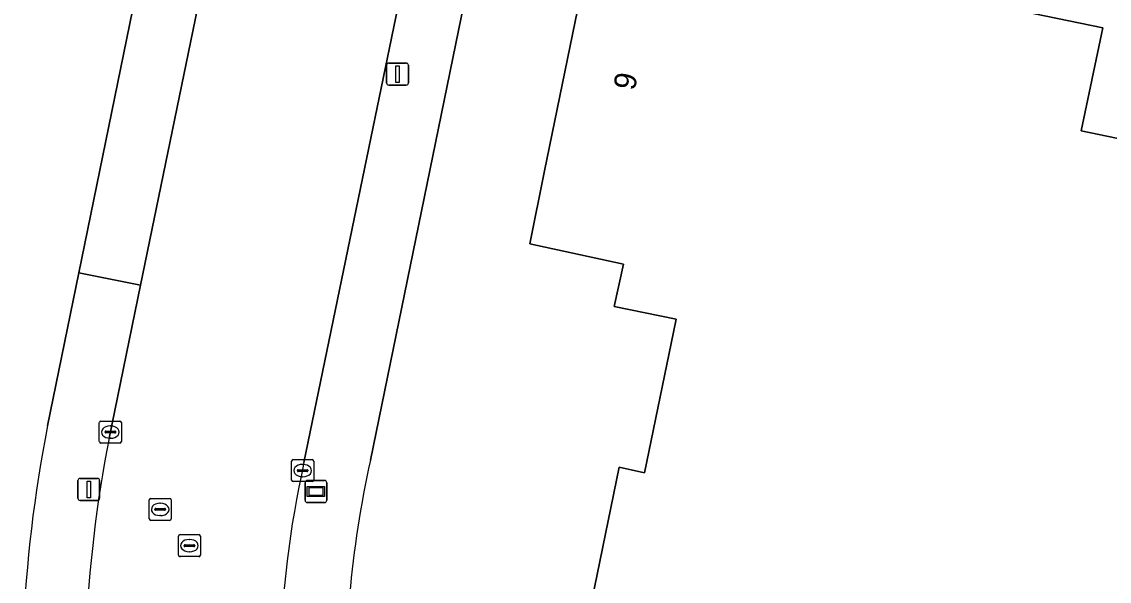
# Model space of a CAD drawing. Extents: x 157692 to 159674, y 381452 to 383291.
# Drawn here: x 158074.46 to 158123.83, y 381820.89 to 381846.27 of the extents above; entities that cross this region are included whole.
import ezdxf

# ---------------------------------------------------------------- set-up
doc = ezdxf.new("R2010")
doc.units = 0
for name, color, linetype in [('IMGEO_Erf', 7, 'Continuous'), ('IMGEO_Kolk', 7, 'Continuous'), ('IMGEO_Lichtmast', 7, 'Continuous'), ('IMGEO_Pand', 7, 'Continuous'), ('IMGEO_Pand_nummerreeks', 7, 'Continuous'), ('IMGEO_Rijbaan_lokaal_gesloten', 7, 'Continuous'), ('IMGEO_Rioolput', 7, 'Continuous'), ('IMGEO_Voetpad_open', 7, 'Continuous'), ('IMGEO_Wegwijzer', 7, 'Continuous')]:
    doc.layers.add(name, color=color, linetype=linetype)

msp = doc.modelspace()

# ---------------------------------------------------------------- linework, layer by layer
at = {"layer": 'IMGEO_Erf'}
for points in [[(158075.628, 381827.934), (158077.048, 381834.888), (158079.616, 381847.467), (158081.414, 381856.37), (158087.078, 381884.542), (158089.467, 381896.422), (158085.937, 381897.157), (158088.925, 381911.805)], [(158115.195, 381853.221), (158096.863, 381858.446), (158090.285, 381826.377)], [(158098.579, 381811.447), (158101.581, 381826.071), (158102.734, 381825.813), (158104.044, 381832.191), (158104.164, 381832.773), (158101.359, 381833.35), (158101.783, 381835.271), (158097.517, 381836.193), (158098.197, 381839.516), (158100.733, 381851.905), (158112.978, 381849.405), (158112.74, 381848.239), (158123.532, 381845.992), (158122.559, 381841.327), (158130.579, 381839.658), (158131.276, 381843.007), (158136.07, 381841.995), (158140.855, 381840.985), (158140.175, 381837.654), (158151.738, 381835.295), (158150.734, 381830.397), (158145.367, 381804.226)]]:
    msp.add_lwpolyline(points, dxfattribs=at)
for centre, radius, start, end in [((158137.039, 381815.884), 62.582, 168.89851, 186.16609), ((158137.807, 381815.898), 48.664, 167.5643, 182.1016)]:
    msp.add_arc(centre, radius, start, end, dxfattribs=at)
at = {"layer": 'IMGEO_Kolk'}
for p, q in [((158077.979, 381827.232), (158077.979, 381828.084)), ((158078.054, 381828.158), (158078.906, 381828.158)), ((158078.467, 381827.938), (158078.492, 381827.938)), ((158078.98, 381828.084), (158078.98, 381827.232)), ((158078.238, 381827.652), (158078.238, 381827.664)), ((158078.676, 381827.615), (158078.278, 381827.615)), ((158078.281, 381827.701), (158078.679, 381827.701)), ((158078.722, 381827.664), (158078.722, 381827.652)), ((158078.906, 381827.158), (158078.054, 381827.158)), ((158078.49, 381827.378), (158078.465, 381827.378)), ((158086.785, 381826.408), (158087.637, 381826.408)), ((158086.71, 381825.482), (158086.71, 381826.334)), ((158086.969, 381825.902), (158086.969, 381825.914)), ((158087.012, 381825.951), (158087.41, 381825.951)), ((158087.198, 381826.188), (158087.223, 381826.188)), ((158087.453, 381825.914), (158087.453, 381825.902)), ((158087.711, 381826.334), (158087.711, 381825.482)), ((158087.407, 381825.865), (158087.009, 381825.865)), ((158087.221, 381825.628), (158087.196, 381825.628)), ((158087.637, 381825.408), (158086.785, 381825.408))]:
    msp.add_line(p, q, dxfattribs=at)
for points in [[(158077.979, 381827.232), (158077.979, 381828.084)], [(158078.054, 381828.158), (158078.906, 381828.158)], [(158078.98, 381828.084), (158078.98, 381827.232)], [(158078.906, 381827.158), (158078.054, 381827.158)], [(158086.785, 381826.408), (158087.637, 381826.408)], [(158086.71, 381825.482), (158086.71, 381826.334)], [(158087.711, 381826.334), (158087.711, 381825.482)], [(158087.637, 381825.408), (158086.785, 381825.408)]]:
    msp.add_lwpolyline(points, dxfattribs=at)
for centre, radius, start, end in [((158078.056, 381828.082), 0.0765, 91.552, 178.448), ((158078.056, 381828.082), 0.0765, 91.552, 178.448), ((158078.904, 381828.082), 0.0765, 1.552, 88.448), ((158078.904, 381828.082), 0.0765, 1.552, 88.448), ((158078.278, 381827.661), 0.0403, 85.8775, 175.7526), ((158078.275, 381827.651), 0.0366, 178.938, 274.7102), ((158078.679, 381827.658), 0.043, 264.8664, 352.4533), ((158078.683, 381827.663), 0.0386, 1.7309, 96.639), ((158078.056, 381827.234), 0.0765, 181.552, 268.448), ((158078.056, 381827.234), 0.0765, 181.552, 268.448), ((158078.904, 381827.234), 0.0765, 271.552, 358.448), ((158078.904, 381827.234), 0.0765, 271.552, 358.448), ((158086.787, 381826.332), 0.0765, 91.552, 178.448), ((158086.787, 381826.332), 0.0765, 91.552, 178.448), ((158087.635, 381826.332), 0.0765, 1.552, 88.448), ((158087.635, 381826.332), 0.0765, 1.552, 88.448), ((158087.009, 381825.911), 0.0403, 85.8775, 175.7526), ((158087.414, 381825.913), 0.0386, 1.7309, 96.639), ((158086.787, 381825.484), 0.0765, 181.552, 268.448), ((158086.787, 381825.484), 0.0765, 181.552, 268.448), ((158087.006, 381825.901), 0.0366, 178.938, 274.7102), ((158087.41, 381825.908), 0.043, 264.8664, 352.4533), ((158087.635, 381825.484), 0.0765, 271.552, 358.448), ((158087.635, 381825.484), 0.0765, 271.552, 358.448)]:
    msp.add_arc(centre, radius, start, end, dxfattribs=at)
for centre, major_axis, ratio, start_param, end_param in [((158078.466, 381827.658), (-0.387, 0.002), 0.722429, 4.712389, 7.853982), ((158078.491, 381827.658), (-0.39, 0.002), 0.717154, 1.570796, 4.712389), ((158087.197, 381825.908), (-0.387, 0.002), 0.722429, 4.712389, 7.853982), ((158087.222, 381825.908), (-0.39, 0.002), 0.717154, 1.570796, 4.712389)]:
    msp.add_ellipse(centre, major_axis=major_axis, ratio=ratio, start_param=start_param, end_param=end_param, dxfattribs=at)
at = {"layer": 'IMGEO_Lichtmast'}
for p, q in [((158091.023, 381843.498), (158091.023, 381844.298)), ((158091.023, 381844.298), (158091.023, 381843.498)), ((158091.123, 381844.398), (158091.913, 381844.398)), ((158091.913, 381844.398), (158091.123, 381844.398)), ((158092.013, 381844.298), (158092.013, 381843.498)), ((158092.013, 381843.498), (158092.013, 381844.298)), ((158091.913, 381843.398), (158091.123, 381843.398)), ((158091.123, 381843.398), (158091.913, 381843.398)), ((158077.004, 381824.654), (158077.004, 381825.454)), ((158077.004, 381825.454), (158077.004, 381824.654)), ((158077.104, 381825.554), (158077.894, 381825.554)), ((158077.894, 381825.554), (158077.104, 381825.554)), ((158077.994, 381825.454), (158077.994, 381824.654)), ((158077.994, 381824.654), (158077.994, 381825.454)), ((158077.894, 381824.554), (158077.104, 381824.554)), ((158077.104, 381824.554), (158077.894, 381824.554))]:
    msp.add_line(p, q, dxfattribs=at)
for points in [[(158091.443, 381844.273), (158091.593, 381844.273), (158091.593, 381843.523), (158091.443, 381843.523), (158091.443, 381844.273)], [(158077.424, 381825.429), (158077.574, 381825.429), (158077.574, 381824.679), (158077.424, 381824.679), (158077.424, 381825.429)]]:
    msp.add_lwpolyline(points, dxfattribs=at)
for centre, start, end in [((158091.123, 381844.298), 90, 180), ((158091.123, 381844.298), 90, 180), ((158091.913, 381844.298), 0, 90), ((158091.913, 381844.298), 360, 90), ((158091.123, 381843.498), 180, 270), ((158091.123, 381843.498), 180, 270), ((158091.913, 381843.498), 270, 0), ((158091.913, 381843.498), 270, 0), ((158077.104, 381825.454), 90, 180), ((158077.104, 381825.454), 90, 180), ((158077.894, 381825.454), 0, 90), ((158077.894, 381825.454), 360, 90), ((158077.104, 381824.654), 180, 270), ((158077.104, 381824.654), 180, 270), ((158077.894, 381824.654), 270, 0), ((158077.894, 381824.654), 270, 0)]:
    msp.add_arc(centre, 0.1, start, end, dxfattribs=at)
at = {"layer": 'IMGEO_Pand'}
msp.add_lwpolyline([(158145.367, 381804.226), (158150.734, 381830.397), (158151.738, 381835.295), (158140.175, 381837.654), (158140.855, 381840.985), (158136.07, 381841.995), (158131.276, 381843.007), (158130.579, 381839.658), (158122.559, 381841.327), (158123.532, 381845.992), (158112.74, 381848.239), (158112.978, 381849.405), (158100.733, 381851.905), (158098.197, 381839.516), (158097.517, 381836.193), (158101.783, 381835.271), (158101.359, 381833.35), (158104.164, 381832.773), (158104.044, 381832.191), (158102.734, 381825.813), (158101.581, 381826.071), (158098.579, 381811.447)], dxfattribs=at)
at = {"layer": 'IMGEO_Rijbaan_lokaal_gesloten'}
for points in [[(158110.401, 381983.44), (158107.08, 381967.14), (158106.63, 381964.853), (158103.023, 381947.364), (158102.858, 381946.545), (158099.043, 381927.911), (158098.681, 381926.231), (158093.994, 381903.198), (158090.046, 381883.911), (158089.883, 381883.116), (158084.29, 381855.738), (158083.809, 381853.599), (158082.429, 381846.881), (158079.85, 381834.323), (158078.425, 381827.386)], [(158087.271, 381826.269), (158093.435, 381856.17), (158098.112, 381879.211), (158098.248, 381879.541), (158098.778, 381882.055), (158099.323, 381884.642), (158103.401, 381904.728), (158105.353, 381914.424), (158106.687, 381920.975), (158107.903, 381926.804), (158112.225, 381947.864), (158116.023, 381966.537)]]:
    msp.add_lwpolyline(points, dxfattribs=at)
for centre, radius, start, end in [((158137.059, 381815.884), 59.751, 168.90111, 186.15616), ((158133.194, 381816.078), 47.04, 167.4881, 189.5076)]:
    msp.add_arc(centre, radius, start, end, dxfattribs=at)
at = {"layer": 'IMGEO_Rioolput'}
for p, q in [((158080.242, 381823.723), (158080.242, 381824.575)), ((158080.317, 381824.649), (158081.169, 381824.649)), ((158080.73, 381824.429), (158080.755, 381824.429)), ((158081.243, 381824.575), (158081.243, 381823.723)), ((158080.501, 381824.143), (158080.501, 381824.155)), ((158080.939, 381824.106), (158080.541, 381824.106)), ((158080.544, 381824.192), (158080.942, 381824.192)), ((158080.985, 381824.155), (158080.985, 381824.143)), ((158081.169, 381823.649), (158080.317, 381823.649)), ((158080.753, 381823.869), (158080.728, 381823.869)), ((158081.642, 381823.004), (158082.494, 381823.004)), ((158081.567, 381822.078), (158081.567, 381822.93)), ((158081.826, 381822.498), (158081.826, 381822.51)), ((158082.264, 381822.461), (158081.866, 381822.461)), ((158081.869, 381822.547), (158082.267, 381822.547)), ((158082.055, 381822.784), (158082.08, 381822.784)), ((158082.31, 381822.51), (158082.31, 381822.498)), ((158082.568, 381822.93), (158082.568, 381822.078)), ((158082.494, 381822.004), (158081.642, 381822.004)), ((158082.078, 381822.224), (158082.053, 381822.224))]:
    msp.add_line(p, q, dxfattribs=at)
for points in [[(158080.242, 381823.723), (158080.242, 381824.575)], [(158080.317, 381824.649), (158081.169, 381824.649)], [(158081.243, 381824.575), (158081.243, 381823.723)], [(158081.169, 381823.649), (158080.317, 381823.649)], [(158081.642, 381823.004), (158082.494, 381823.004)], [(158081.567, 381822.078), (158081.567, 381822.93)], [(158082.568, 381822.93), (158082.568, 381822.078)], [(158082.494, 381822.004), (158081.642, 381822.004)]]:
    msp.add_lwpolyline(points, dxfattribs=at)
for centre, radius, start, end in [((158080.319, 381824.573), 0.0765, 91.552, 178.448), ((158080.319, 381824.573), 0.0765, 91.552, 178.448), ((158081.167, 381824.573), 0.0765, 1.552, 88.448), ((158081.167, 381824.573), 0.0765, 1.552, 88.448), ((158080.541, 381824.152), 0.0403, 85.8775, 175.7526), ((158080.538, 381824.142), 0.0366, 178.938, 274.7102), ((158080.942, 381824.149), 0.043, 264.8664, 352.4533), ((158080.946, 381824.154), 0.0386, 1.7309, 96.639), ((158080.319, 381823.725), 0.0765, 181.552, 268.448), ((158080.319, 381823.725), 0.0765, 181.552, 268.448), ((158081.167, 381823.725), 0.0765, 271.552, 358.448), ((158081.167, 381823.725), 0.0765, 271.552, 358.448), ((158081.644, 381822.928), 0.0765, 91.552, 178.448), ((158081.644, 381822.928), 0.0765, 91.552, 178.448), ((158082.492, 381822.928), 0.0765, 1.552, 88.448), ((158082.492, 381822.928), 0.0765, 1.552, 88.448), ((158081.866, 381822.507), 0.0403, 85.8775, 175.7526), ((158081.863, 381822.497), 0.0366, 178.938, 274.7102), ((158082.267, 381822.504), 0.043, 264.8664, 352.4533), ((158082.271, 381822.509), 0.0386, 1.7309, 96.639), ((158081.644, 381822.08), 0.0765, 181.552, 268.448), ((158081.644, 381822.08), 0.0765, 181.552, 268.448), ((158082.492, 381822.08), 0.0765, 271.552, 358.448), ((158082.492, 381822.08), 0.0765, 271.552, 358.448)]:
    msp.add_arc(centre, radius, start, end, dxfattribs=at)
for centre, major_axis, ratio, start_param, end_param in [((158080.729, 381824.149), (-0.387, 0.002), 0.722429, 4.712389, 7.853982), ((158080.754, 381824.149), (-0.39, 0.002), 0.717154, 1.570796, 4.712389), ((158082.054, 381822.504), (-0.387, 0.002), 0.722429, 4.712389, 7.853982), ((158082.079, 381822.504), (-0.39, 0.002), 0.717154, 1.570796, 4.712389)]:
    msp.add_ellipse(centre, major_axis=major_axis, ratio=ratio, start_param=start_param, end_param=end_param, dxfattribs=at)
at = {"layer": 'IMGEO_Voetpad_open'}
for points in [[(158090.285, 381826.377), (158096.863, 381858.446)], [(158093.435, 381856.17), (158087.271, 381826.269)], [(158078.425, 381827.386), (158079.85, 381834.323), (158077.048, 381834.888), (158075.628, 381827.934)]]:
    msp.add_lwpolyline(points, dxfattribs=at)
msp.add_lwpolyline([(158077.048, 381834.888), (158079.85, 381834.323), (158082.429, 381846.881), (158079.616, 381847.467)], close=True, dxfattribs=at)
for centre, radius, start, end in [((158137.039, 381815.884), 62.582, 168.89851, 186.16609), ((158137.059, 381815.884), 59.751, 168.90111, 186.15616), ((158133.194, 381816.078), 47.04, 167.4881, 189.5076), ((158137.807, 381815.898), 48.664, 167.5643, 182.1016)]:
    msp.add_arc(centre, radius, start, end, dxfattribs=at)
at = {"layer": 'IMGEO_Wegwijzer'}
for p, q in [((158087.418, 381825.461), (158088.208, 381825.461)), ((158088.208, 381825.461), (158087.418, 381825.461)), ((158087.318, 381824.561), (158087.318, 381825.361)), ((158087.318, 381825.361), (158087.318, 381824.561)), ((158088.308, 381825.361), (158088.308, 381824.561)), ((158088.308, 381824.561), (158088.308, 381825.361)), ((158088.208, 381824.461), (158087.418, 381824.461)), ((158087.418, 381824.461), (158088.208, 381824.461))]:
    msp.add_line(p, q, dxfattribs=at)
for points in [[(158087.419, 381825.193), (158088.207, 381825.193), (158088.207, 381824.729), (158087.419, 381824.729), (158087.419, 381825.193)], [(158087.484, 381825.128), (158087.484, 381824.794), (158088.142, 381824.794), (158088.142, 381825.128), (158087.484, 381825.128)]]:
    msp.add_lwpolyline(points, dxfattribs=at)
for centre, start, end in [((158087.418, 381825.361), 90, 180), ((158087.418, 381825.361), 90, 180), ((158088.208, 381825.361), 0, 90), ((158088.208, 381825.361), 360, 90), ((158087.418, 381824.561), 180, 270), ((158087.418, 381824.561), 180, 270), ((158088.208, 381824.561), 270, 0), ((158088.208, 381824.561), 270, 0)]:
    msp.add_arc(centre, 0.1, start, end, dxfattribs=at)

# ---------------------------------------------------------------- texts
at = {"layer": 'IMGEO_Pand_nummerreeks'}
msp.add_text('9', height=1, rotation=78.4322, dxfattribs=at).set_placement((158102.283, 381843.121))

doc.saveas('drawing.dxf')
